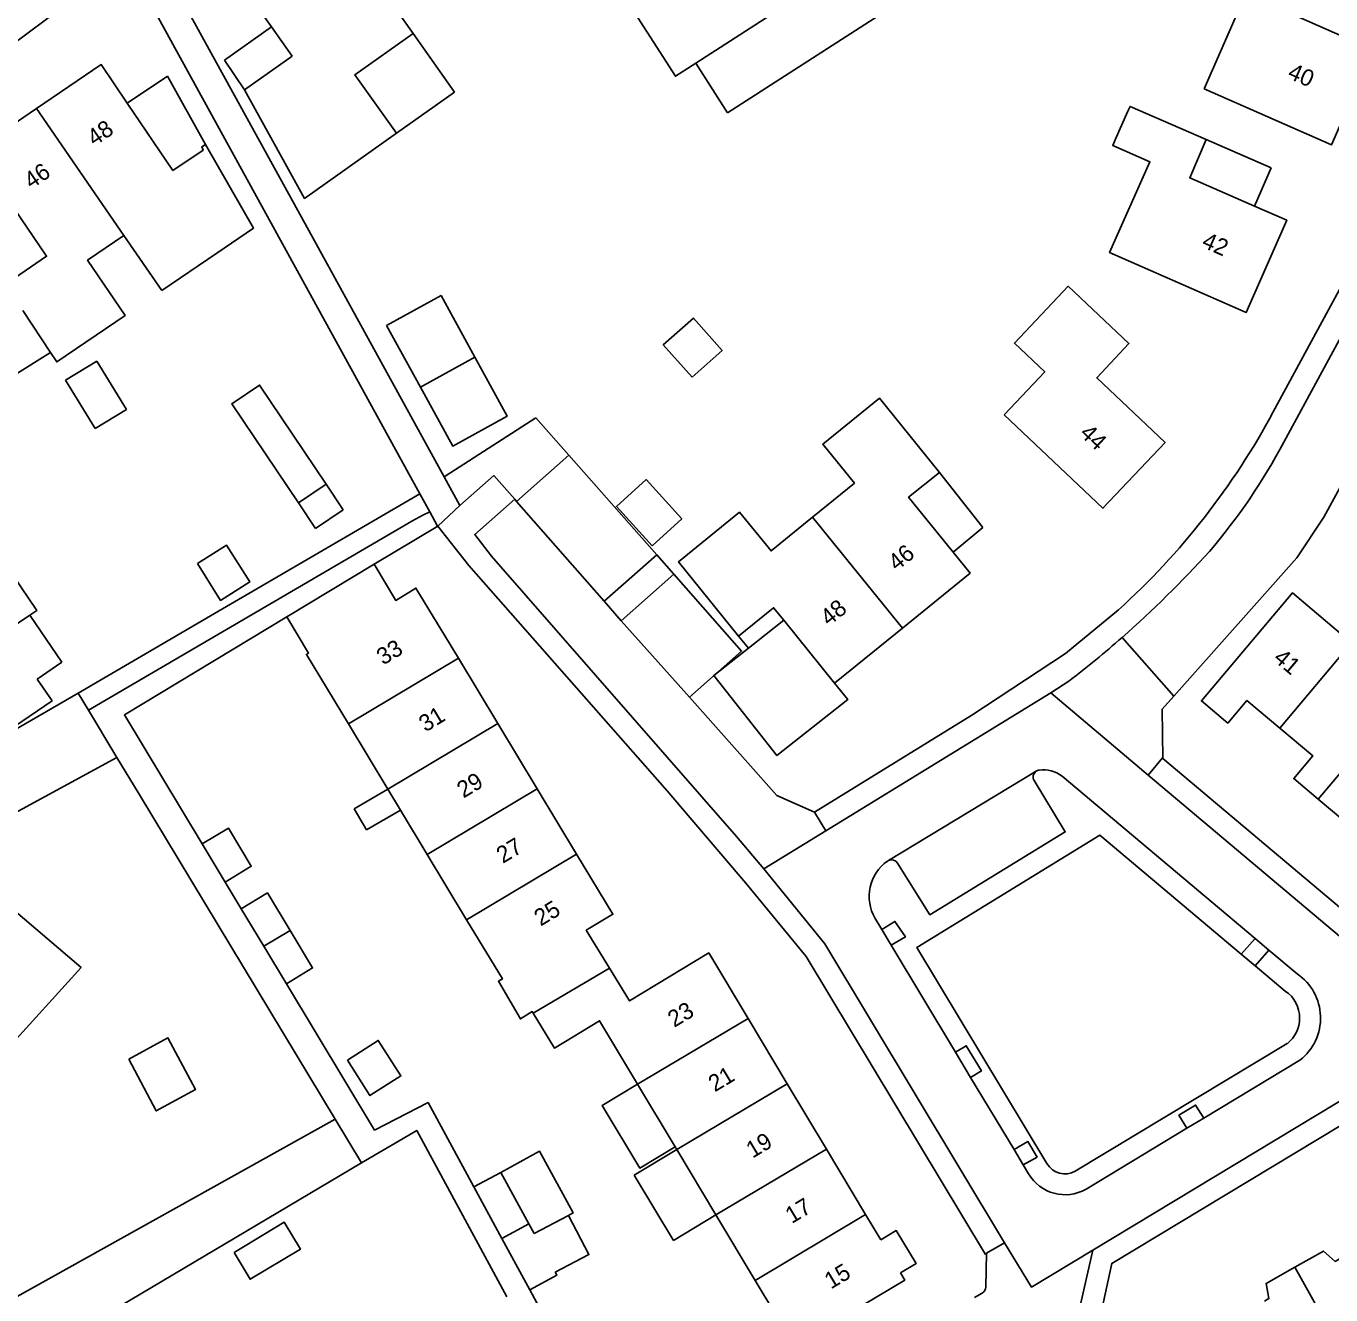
# Model space of a CAD drawing. Extents: x 194485 to 197793, y 468269 to 470822.
# Drawn here: x 195187.3 to 195280.9, y 470308.7 to 470399.7 of the extents above; entities that cross this region are included whole.
import ezdxf

# ---------------------------------------------------------------- set-up
doc = ezdxf.new("R2010")
doc.units = 0
for name, color, linetype in [('BGT grensvlak begroeid terreindeel', 7, 'Continuous'), ('BGT grensvlak gebouwinstallatie plus 1', 7, 'Continuous'), ('BGT grensvlak onbegroeid terreindeel', 7, 'Continuous'), ('BGT grensvlak overig bouwwerk uitbreiding populatie', 7, 'Continuous'), ('BGT grensvlak pand op maaiveld', 7, 'Continuous'), ('BGT grensvlak pand op maaiveld LR', 7, 'Continuous'), ('BGT grensvlak vegetatieobject', 7, 'Continuous'), ('BGT grensvlak wegdeel', 7, 'Continuous'), ('BGT tekst huisnummerreeks', 7, 'Continuous')]:
    doc.layers.add(name, color=color, linetype=linetype)

msp = doc.modelspace()

# ---------------------------------------------------------------- linework, layer by layer
at = {"layer": 'BGT grensvlak begroeid terreindeel'}
for p, q in [((195191.013, 470351.858), (195191.749, 470350.638)), ((195168.827, 470298.651), (195209.439, 470321.29))]:
    msp.add_line(p, q, dxfattribs=at)
for points in [[(195193.798, 470347.238), (195155.103, 470326.193), (195155.698, 470324.44)], [(195194.647, 470325.592), (195197.457, 470327.123), (195199.428, 470323.414), (195196.618, 470321.883), (195194.647, 470325.592)]]:
    msp.add_lwpolyline(points, dxfattribs=at)
at = {"layer": 'BGT grensvlak gebouwinstallatie plus 1'}
for p, q in [((195204.884, 470399.632), (195201.505, 470397.239)), ((195218.014, 470394.958), (195215.037, 470399.159)), ((195201.505, 470397.239), (195202.941, 470395.111)), ((195197.424, 470396.094), (195194.53, 470394.172)), ((195197.424, 470396.094), (195200.142, 470391.197)), ((195213.845, 470392.003), (195218.014, 470394.958)), ((195271.939, 470391.551), (195276.582, 470389.526)), ((195276.582, 470389.526), (195275.383, 470386.777)), ((195213.132, 470378.216), (195215.561, 470373.792)), ((195186.459, 470374.677), (195189.03, 470376.286)), ((195190.115, 470374.305), (195192.361, 470375.669)), ((195192.361, 470375.669), (195194.473, 470372.189)), ((195192.227, 470370.826), (195190.115, 470374.305)), ((195194.473, 470372.189), (195192.227, 470370.826)), ((195252.788, 470367.68), (195255.906, 470363.739)), ((195255.906, 470363.739), (195253.771, 470361.969)), ((195189.837, 470354.059), (195187.54, 470357.451)), ((195239.099, 470355.081), (195241.622, 470357.076)), ((195239.099, 470355.081), (195238.385, 470355.942)), ((195188.068, 470352.862), (195189.837, 470354.059)), ((195189.141, 470351.306), (195188.068, 470352.862)), ((195186.44, 470349.445), (195189.141, 470351.306)), ((195213.223, 470344.959), (195210.811, 470343.55)), ((195210.811, 470343.55), (195211.695, 470342.036)), ((195211.695, 470342.036), (195214.13, 470343.458)), ((195230.895, 470317.276), (195233.954, 470319.108)), ((195233.706, 470312.584), (195230.895, 470317.276)), ((195236.765, 470314.416), (195233.706, 470312.584))]:
    msp.add_line(p, q, dxfattribs=at)
for points in [[(195219.474, 470375.941), (195217.044, 470380.365), (195213.132, 470378.216)], [(195208.805, 470366.828), (195204.03, 470373.944), (195202.037, 470372.607), (195206.812, 470365.491)], [(195239.099, 470355.081), (195236.604, 470353.108), (195241.14, 470347.373), (195246.224, 470351.394), (195245.273, 470352.568)], [(195233.836, 470319.305), (195231.302, 470317.786), (195228.608, 470322.281), (195231.142, 470323.8)], [(195226.195, 470314.382), (195226.517, 470314.561), (195224.115, 470318.984), (195221.337, 470317.475)]]:
    msp.add_lwpolyline(points, dxfattribs=at)
at = {"layer": 'BGT grensvlak onbegroeid terreindeel'}
for p, q in [((195226.213, 470368.923), (195223.853, 470371.604)), ((195275.446, 470332.282), (195274.443, 470333.125)), ((195185.137, 470302.623), (195211.329, 470318.155))]:
    msp.add_line(p, q, dxfattribs=at)
for points in [[(195223.853, 470371.604), (195217.667, 470367.617), (195217.265, 470367.358)], [(195215.517, 470366.156), (195201.084, 470357.735), (195191.013, 470351.858)], [(195191.013, 470351.858), (195185.857, 470348.85), (195163.957, 470335.119), (195151.25, 470328.658)], [(195179.807, 470332.22), (195180.288, 470330.453), (195185.898, 470326.29), (195191.22, 470332.161), (195184.692, 470337.704), (195181.596, 470334.904), (195179.807, 470332.22)]]:
    msp.add_lwpolyline(points, dxfattribs=at)
at = {"layer": 'BGT grensvlak overig bouwwerk uitbreiding populatie'}
for p, q in [((195206.812, 470365.491), (195208.805, 470366.828)), ((195208.805, 470366.828), (195210.031, 470365.001)), ((195206.812, 470365.491), (195208.038, 470363.664)), ((195210.031, 470365.001), (195208.038, 470363.664))]:
    msp.add_line(p, q, dxfattribs=at)
for points in [[(195235.047, 470374.509), (195237.204, 470376.419), (195235.141, 470378.75), (195232.984, 470376.84), (195235.047, 470374.509)], [(195199.564, 470361.139), (195201.659, 470362.462), (195203.324, 470359.824), (195201.23, 470358.501), (195199.564, 470361.139)], [(195210.325, 470325.533), (195212.541, 470326.942), (195214.163, 470324.391), (195211.946, 470322.982), (195210.325, 470325.533)]]:
    msp.add_lwpolyline(points, dxfattribs=at)
at = {"layer": 'BGT grensvlak pand op maaiveld'}
for p, q in [((195204.884, 470399.632), (195206.368, 470397.539)), ((195206.368, 470397.539), (195202.941, 470395.111)), ((195235.321, 470397.042), (195237.599, 470393.476)), ((195265.403, 470391.527), (195266.309, 470393.581)), ((195197.012, 470380.718), (195194.295, 470384.664)), ((195200.963, 470383.412), (195197.012, 470380.718)), ((195187.05, 470379.292), (195189.03, 470376.286)), ((195215.561, 470373.792), (195219.474, 470375.941)), ((195205.98, 470357.314), (195212.24, 470361.088)), ((195183.831, 470354.938), (195187.54, 470357.451)), ((195241.622, 470357.076), (195245.273, 470352.568)), ((195245.273, 470352.568), (195250.134, 470356.511)), ((195218.287, 470354.346), (195221.115, 470349.663)), ((195213.223, 470344.959), (195210.394, 470349.641)), ((195221.115, 470349.663), (195223.942, 470344.981)), ((195214.13, 470343.458), (195213.223, 470344.959)), ((195223.942, 470344.981), (195226.77, 470340.299)), ((195216.051, 470340.277), (195214.13, 470343.458)), ((195201.55, 470338.3), (195199.903, 470341.032)), ((195218.88, 470335.595), (195216.051, 470340.277)), ((195204.327, 470333.692), (195202.706, 470336.381)), ((195205.948, 470331.003), (195204.327, 470333.692)), ((195239.062, 470328.521), (195241.874, 470323.829)), ((195233.836, 470319.305), (195231.142, 470323.8)), ((195241.874, 470323.829), (195244.685, 470319.137)), ((195233.954, 470319.108), (195233.836, 470319.305)), ((195236.765, 470314.416), (195233.954, 470319.108)), ((195244.685, 470319.137), (195247.497, 470314.444)), ((195219.404, 470316.425), (195221.337, 470317.475)), ((195221.337, 470317.475), (195222.196, 470315.893)), ((195221.408, 470312.734), (195219.404, 470316.425)), ((195222.196, 470315.893), (195223.341, 470313.784)), ((195239.577, 470309.723), (195236.765, 470314.416)), ((195248.587, 470312.625), (195247.497, 470314.444)), ((195223.341, 470313.784), (195223.717, 470313.092)), ((195226.195, 470314.382), (195223.717, 470313.092)), ((195223.411, 470309.043), (195221.408, 470312.734))]:
    msp.add_line(p, q, dxfattribs=at)
for points in [[(195235.321, 470397.042), (195233.853, 470396.095), (195229.786, 470402.435), (195241.559, 470410.018), (195244.054, 470406.113)], [(195215.037, 470399.159), (195208.682, 470408.126), (195207.116, 470407.016), (195205.632, 470407.276), (195203.952, 470406.085), (195203.714, 470404.605), (195202.147, 470403.495), (195204.884, 470399.632)], [(195237.599, 470393.476), (195251.521, 470402.461), (195247.69, 470408.459), (195246.904, 470407.952)], [(195271.782, 470395.188), (195274.775, 470402.043), (195283.912, 470398.003), (195280.927, 470391.166), (195271.782, 470395.188)], [(195213.845, 470392.003), (195210.867, 470396.205), (195215.037, 470399.159)], [(195188.02, 470393.777), (195192.663, 470396.928), (195194.53, 470394.172)], [(195202.941, 470395.111), (195207.253, 470387.331), (195213.845, 470392.003)], [(195194.53, 470394.172), (195197.81, 470389.331), (195199.987, 470390.806), (195199.875, 470391.035), (195200.142, 470391.197)], [(195188.02, 470393.777), (195183.599, 470390.777), (195185.521, 470387.944)], [(195266.309, 470393.581), (195266.464, 470393.931), (195271.939, 470391.551)], [(195200.142, 470391.197), (195203.6, 470385.21), (195200.963, 470383.412)], [(195275.383, 470386.777), (195277.708, 470385.763), (195274.803, 470379.153), (195265, 470383.464), (195267.887, 470389.947), (195265.224, 470391.122), (195265.403, 470391.527)], [(195271.939, 470391.551), (195270.744, 470388.8), (195275.383, 470386.777)], [(195185.521, 470387.944), (195188.746, 470383.189), (195186.057, 470381.361), (195185.246, 470382.583), (195184.989, 470382.421)], [(195189.03, 470376.286), (195189.476, 470375.609), (195194.377, 470378.941), (195191.693, 470382.901), (195194.295, 470384.664)], [(195257.432, 470371.818), (195260.347, 470374.897), (195258.168, 470376.959), (195262.025, 470381.033), (195266.386, 470376.927), (195264.077, 470374.476), (195268.983, 470369.824), (195264.517, 470365.115), (195257.432, 470371.818)], [(195215.561, 470373.792), (195217.88, 470369.57), (195221.793, 470371.719), (195219.474, 470375.941)], [(195187.54, 470357.451), (195188.037, 470357.787), (195176.688, 470374.546)], [(195243.683, 470364.465), (195246.691, 470366.917), (195244.423, 470369.7), (195248.485, 470373.01), (195252.788, 470367.68)], [(195232.182, 470362.416), (195229.627, 470365.233), (195231.759, 470367.165), (195234.313, 470364.348), (195232.182, 470362.416)], [(195252.788, 470367.68), (195250.586, 470365.902), (195253.771, 470361.969)], [(195243.683, 470364.465), (195240.714, 470362.046), (195238.446, 470364.829), (195234.067, 470361.26), (195238.385, 470355.942)], [(195253.771, 470361.969), (195254.996, 470360.455), (195250.134, 470356.511)], [(195212.24, 470361.088), (195213.79, 470358.503), (195215.245, 470359.382), (195218.287, 470354.346)], [(195277.212, 470349.34), (195274.847, 470351.328), (195273.477, 470349.698), (195271.588, 470351.285), (195278.111, 470359.036), (195282.362, 470355.467)], [(195238.385, 470355.942), (195240.892, 470357.978), (195241.622, 470357.076)], [(195210.394, 470349.641), (195207.382, 470354.626), (195207.545, 470354.724), (195205.98, 470357.314)], [(195277.212, 470349.34), (195279.578, 470347.352), (195278.208, 470345.721), (195279.972, 470344.238)], [(195279.972, 470344.238), (195281.737, 470342.755), (195283.107, 470344.386), (195285.48, 470342.392)], [(195199.903, 470341.032), (195201.787, 470342.168), (195203.434, 470339.435), (195201.55, 470338.3)], [(195226.77, 470340.299), (195229.372, 470335.991), (195227.464, 470334.836), (195229.12, 470332.126)], [(195202.706, 470336.381), (195204.59, 470337.517), (195206.211, 470334.828)], [(195223.652, 470328.9), (195223.589, 470329.004), (195222.734, 470328.486), (195221.16, 470331.183), (195221.442, 470331.354), (195218.88, 470335.595)], [(195206.211, 470334.828), (195207.832, 470332.138), (195205.948, 470331.003)], [(195229.12, 470332.126), (195230.563, 470329.766), (195236.252, 470333.21), (195239.062, 470328.521)], [(195231.142, 470323.8), (195228.416, 470328.349), (195225.174, 470326.387), (195223.652, 470328.9)], [(195202.195, 470311.736), (195203.35, 470309.804), (195206.955, 470311.959), (195205.8, 470313.89), (195202.195, 470311.736)], [(195225.227, 470310.31), (195227.656, 470311.574), (195226.195, 470314.382)], [(195250.001, 470310.267), (195251.116, 470310.935), (195249.702, 470313.294), (195248.587, 470312.625)], [(195278.286, 470310.668), (195280.352, 470311.826), (195281.178, 470311.084), (195281.492, 470311.26)], [(195278.286, 470310.668), (195276.22, 470309.511), (195276.423, 470308.42), (195276.109, 470308.244)], [(195225.227, 470310.31), (195225.345, 470310.092), (195223.411, 470309.043)], [(195239.577, 470309.723), (195242.389, 470305.031), (195250.309, 470309.752), (195250.001, 470310.267)]]:
    msp.add_lwpolyline(points, dxfattribs=at)
at = {"layer": 'BGT grensvlak pand op maaiveld LR'}
for p, q in [((195188.02, 470393.777), (195194.295, 470384.664)), ((195243.683, 470364.465), (195250.134, 470356.511)), ((195282.362, 470355.467), (195277.212, 470349.34)), ((195218.287, 470354.346), (195210.394, 470349.641)), ((195286.494, 470351.998), (195279.972, 470344.238)), ((195221.115, 470349.663), (195213.223, 470344.959)), ((195223.942, 470344.981), (195216.051, 470340.277)), ((195226.77, 470340.299), (195218.88, 470335.595)), ((195206.211, 470334.828), (195204.327, 470333.692)), ((195223.652, 470328.9), (195229.12, 470332.126)), ((195239.062, 470328.521), (195231.142, 470323.8)), ((195241.874, 470323.829), (195233.954, 470319.108)), ((195244.685, 470319.137), (195236.765, 470314.416)), ((195247.497, 470314.444), (195239.577, 470309.723)), ((195223.341, 470313.784), (195221.408, 470312.734)), ((195283.614, 470301.159), (195278.286, 470310.668))]:
    msp.add_line(p, q, dxfattribs=at)
msp.add_lwpolyline([(195235.321, 470397.042), (195245.607, 470403.681), (195244.054, 470406.113)], dxfattribs=at)
at = {"layer": 'BGT grensvlak vegetatieobject'}
for p, q in [((195274.443, 470333.125), (195275.448, 470334.241)), ((195276.426, 470333.418), (195275.446, 470332.282)), ((195277.606, 470330.476), (195275.446, 470332.282)), ((195277.733, 470326.705), (195262.541, 470317.559))]:
    msp.add_line(p, q, dxfattribs=at)
for points in [[(195260.502, 470318.101), (195251.177, 470333.614), (195264.298, 470341.655), (195274.443, 470333.125)], [(195249.337, 470333.763), (195250.352, 470334.358), (195249.597, 470335.469), (195248.662, 470334.885)], [(195271.764, 470321.367), (195271.163, 470322.3), (195269.976, 470321.572), (195270.548, 470320.634)], [(195258.811, 470318.004), (195259.802, 470318.572), (195259.136, 470319.683), (195258.147, 470319.108)]]:
    msp.add_lwpolyline(points, dxfattribs=at)
for centre, radius, start, end in [((195276.3, 470328.543), 2.333, 0.03127, 55.95658), ((195276.302, 470328.545), 2.331, 307.87287, 359.97321), ((195261.802, 470318.885), 1.518, 211.10525, 299.12288)]:
    msp.add_arc(centre, radius, start, end, dxfattribs=at)
at = {"layer": 'BGT grensvlak wegdeel'}
for p, q in [((195207.024, 470385.997), (195196.2, 470405.7)), ((195135.177, 470360.434), (195194.472, 470404.454)), ((195194.472, 470404.454), (195215.517, 470366.156)), ((195290.074, 470396.686), (195276.742, 470372.026)), ((195291.396, 470395.478), (195277.495, 470369.859)), ((195217.265, 470367.358), (195207.024, 470385.997)), ((195226.213, 470368.923), (195222.466, 470365.604)), ((195232.512, 470361.769), (195226.213, 470368.923)), ((195218.388, 470365.314), (195217.265, 470367.358)), ((195215.517, 470366.156), (195216.229, 470364.86)), ((195216.802, 470363.836), (195218.388, 470365.314)), ((195222.325, 470365.766), (195222.466, 470365.604)), ((195228.755, 470358.446), (195222.466, 470365.604)), ((195212.24, 470361.088), (195216.802, 470363.836)), ((195232.512, 470361.769), (195228.755, 470358.446)), ((195233.74, 470360.376), (195232.512, 470361.769)), ((195229.957, 470357.046), (195233.74, 470360.376)), ((195228.755, 470358.446), (195229.957, 470357.046)), ((195234.862, 470351.549), (195229.957, 470357.046)), ((195265.892, 470355.841), (195269.6, 470351.624)), ((195244.647, 470341.96), (195260.783, 470351.877)), ((195262.08, 470352.708), (195260.783, 470351.877)), ((195267.77, 470345.97), (195260.783, 470351.877)), ((195191.749, 470350.638), (195193.798, 470347.238)), ((195288.748, 470330.384), (195268.82, 470347.171)), ((195249.141, 470339.847), (195259.74, 470346.25)), ((195261.593, 470345.888), (195275.448, 470334.241)), ((195267.77, 470345.97), (195287.67, 470329.188)), ((195244.647, 470341.96), (195243.823, 470343.316)), ((195244.647, 470341.96), (195240.194, 470339.243)), ((195249.069, 470339.804), (195249.141, 470339.847)), ((195202.706, 470336.381), (195201.55, 470338.3)), ((195248.662, 470334.885), (195248.176, 470335.694)), ((195249.337, 470333.763), (195248.662, 470334.885)), ((195275.448, 470334.241), (195276.426, 470333.418)), ((195253.951, 470326.087), (195249.337, 470333.763)), ((195276.426, 470333.418), (195278.452, 470331.715)), ((195255.033, 470324.287), (195253.951, 470326.087)), ((195278.654, 470325.521), (195271.764, 470321.367)), ((195258.147, 470319.108), (195255.033, 470324.287)), ((195282.779, 470323.353), (195263.797, 470311.898)), ((195211.329, 470318.155), (195209.439, 470321.29)), ((195271.764, 470321.367), (195270.548, 470320.634)), ((195270.548, 470320.634), (195263.315, 470316.274)), ((195258.811, 470318.004), (195258.147, 470319.108)), ((195259.187, 470317.378), (195258.811, 470318.004)), ((195256.181, 470311.671), (195256.093, 470311.571)), ((195256.117, 470309.238), (195256.181, 470311.671)), ((195256.181, 470311.671), (195257.466, 470312.412)), ((195223.411, 470309.043), (195225.697, 470304.833)), ((195255.317, 470308.502), (195255.867, 470308.818))]:
    msp.add_line(p, q, dxfattribs=at)
for points in [[(195282.66, 470368.67), (195280.374, 470364.469), (195278.42, 470361.561), (195269.6, 470351.624)], [(195218.388, 470365.314), (195220.834, 470367.459), (195222.325, 470365.766)], [(195240.194, 470339.243), (195238.247, 470341.567), (195220.655, 470361.664), (195219.464, 470363.217), (195222.325, 470365.766)], [(195191.749, 470350.638), (195214.948, 470364.174), (195215.748, 470364.603), (195216.229, 470364.86)], [(195216.229, 470364.86), (195216.766, 470363.882), (195216.802, 470363.836)], [(195256.093, 470311.571), (195243.226, 470332.947), (195238.914, 470338.225), (195233.256, 470344.83), (195219.045, 470361.005), (195216.802, 470363.836)], [(195233.74, 470360.376), (195238.607, 470354.847), (195234.862, 470351.549)], [(195265.649, 470357.83), (195261.844, 470354.684), (195255.125, 470350.279), (195243.823, 470343.316)], [(195199.903, 470341.032), (195194.325, 470350.287), (195205.98, 470357.314)], [(195234.862, 470351.549), (195241.123, 470344.498), (195243.823, 470343.316)], [(195269.6, 470351.624), (195268.78, 470350.7), (195268.82, 470347.171)], [(195209.439, 470321.29), (195195.386, 470344.604), (195193.798, 470347.238)], [(195267.77, 470345.97), (195268.787, 470347.2), (195268.82, 470347.171)], [(195259.588, 470345.574), (195261.82, 470341.896), (195252.116, 470335.949), (195249.783, 470339.663)], [(195257.466, 470312.412), (195244.58, 470333.861), (195240.194, 470339.243)], [(195219.404, 470316.425), (195216.112, 470322.489), (195212.276, 470320.503), (195205.948, 470331.003)], [(195255.033, 470324.287), (195255.804, 470324.752), (195254.722, 470326.552), (195253.951, 470326.087)], [(195258.393, 470302.639), (195264.088, 470305.996), (195265.154, 470310.945), (195283.176, 470321.801)], [(195211.329, 470318.155), (195215.298, 470320.482), (195221.753, 470308.55)], [(195263.797, 470311.898), (195259.401, 470309.249), (195257.466, 470312.412)], [(195263.797, 470311.898), (195262.685, 470306.947), (195257.786, 470304.19)]]:
    msp.add_lwpolyline(points, dxfattribs=at)
for centre, radius, start, end in [((195229.89, 470397.205), 53.189, 312.24476, 331.74587), ((195240.332, 470389.4), 41.987, 319.29737, 332.26323), ((195215.525, 470413.238), 76.362, 311.26763, 317.87633), ((195215.775, 470412.934), 75.969, 307.55499, 311.27709), ((195260.016, 470345.833), 0.5, 123.46496, 211.19041), ((195260.01, 470345.848), 0.484, 97.42791, 123.86608), ((195260.251, 470344.165), 2.184, 52.08096, 97.98688), ((195250.891, 470337.256), 3.132, 125.56577, 209.91742), ((195249.36, 470339.397), 0.5, 32.09683, 115.9181), ((195276.303, 470328.545), 3.83, 307.86833, 55.86743), ((195261.808, 470318.91), 3.037, 210.30944, 299.74481), ((195255.619, 470309.25), 0.498, 299.8257, 358.64886)]:
    msp.add_arc(centre, radius, start, end, dxfattribs=at)

# ---------------------------------------------------------------- texts
at = {"layer": 'BGT tekst huisnummerreeks'}
for s, rotation, p in [('40', 336.4, (195277.697, 470395.992)), ('48', 34.2, (195192.185, 470391.044)), ('46', 34.2, (195187.654, 470387.968)), ('42', 336.3, (195271.54, 470383.874)), ('44', 316.5, (195262.788, 470370.4)), ('46', 39, (195249.728, 470360.56)), ('48', 39, (195244.866, 470356.616)), ('33', 31.1, (195212.886, 470353.82)), ('41', 319.9, (195276.678, 470354.231)), ('31', 31.1, (195215.921, 470349.021)), ('29', 31.1, (195218.648, 470344.278)), ('27', 31.1, (195221.476, 470339.596)), ('25', 31.1, (195224.187, 470335.099)), ('23', 30.9, (195233.767, 470327.835)), ('21', 30.9, (195236.678, 470323.205)), ('19', 30.9, (195239.388, 470318.453)), ('17', 30.9, (195242.201, 470313.761)), ('15', 30.9, (195245.009, 470309.066))]:
    msp.add_text(s, height=1.2, rotation=rotation, dxfattribs=at).set_placement(p)

doc.saveas('drawing.dxf')
